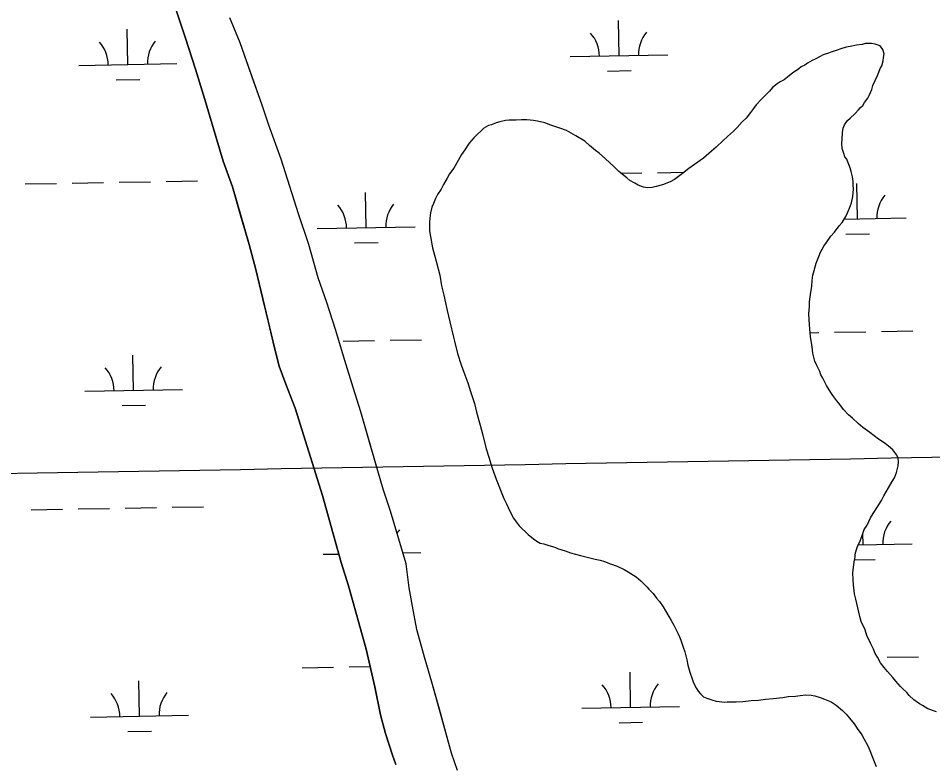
# Model space of a CAD drawing. Extents: x 3914892 to 3953151, y 242587 to 268572.
# Drawn here: x 3919546 to 3920480, y 259854 to 260615 of the extents above; entities that cross this region are included whole.
import ezdxf

# ---------------------------------------------------------------- set-up
doc = ezdxf.new("R2010")
doc.units = 0
for name, color, linetype in [('V-GRID-MAJR', 7, 'Continuous'), ('V-TOPO-SHOR', 7, 'Continuous'), ('V-WETL-SWMP', 7, 'Continuous')]:
    doc.layers.add(name, color=color, linetype=linetype)

msp = doc.modelspace()

# ---------------------------------------------------------------- linework, layer by layer
at = {"layer": 'V-GRID-MAJR'}
msp.add_spline([(3918942.3880000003, 260140.297), (3924259.416, 260233.496), (3929576.431, 260327.467), (3934893.433, 260422.212), (3940210.42, 260517.73), (3945527.394, 260614.022), (3950844.353, 260711.087), (3950844.3540000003, 260711.087)], degree=3, dxfattribs=at)
at = {"layer": 'V-TOPO-SHOR'}
for points in [[(3919807.77, 260279.00400000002), (3919801.575, 260304.977), (3919795.785, 260328.89500000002), (3919788.7770000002, 260358.98200000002), (3919782.029, 260384.386), (3919773.538, 260413.326), (3919764.846, 260443.20200000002), (3919755.274, 260469.314), (3919736.531, 260532.421), (3919727.073, 260563.412), (3919716.853, 260595.139), (3919706.06, 260627.61000000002), (3919695.1550000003, 260655.203), (3919683.934, 260678.479), (3919668.643, 260710.882), (3919655.309, 260737.688), (3919640.4420000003, 260766.723), (3919625.132, 260800.439), (3919591.551, 260865.015), (3919580.006, 260884.911), (3919571.9020000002, 260900.355), (3919560.933, 260919.51), (3919552.7, 260931.013), (3919543.736, 260941.196)], [(3919994.716, 259847.228), (3919988.639, 259865.142), (3919982.893, 259886.05800000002), (3919976.349, 259910.153), (3919969.419, 259935.18), (3919960.944, 259962.995), (3919953.404, 259991.2), (3919948.736, 260015.133), (3919945.4590000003, 260034.024), (3919942.287, 260058.356), (3919926.4930000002, 260112.131), (3919919.038, 260134.524), (3919913.322, 260153.38), (3919905.017, 260182.51), (3919896.1210000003, 260213.509), (3919888.255, 260238.333), (3919879.7860000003, 260265.774), (3919870.128, 260297.698), (3919861.471, 260325.324), (3919852.474, 260350.508), (3919842.787, 260384.30800000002), (3919832.383, 260415.845), (3919814.684, 260471.653), (3919801.985, 260506.34600000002), (3919795.308, 260526.687), (3919784.745, 260556.348), (3919772.622, 260590.111), (3919762.307, 260615.65)], [(3919931.99, 259853.655), (3919928.473, 259863.166), (3919921.401, 259885.00100000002), (3919916.054, 259904.238), (3919910.381, 259932.847), (3919901.565, 259971.345), (3919883.5500000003, 260035.775), (3919876.073, 260059.669), (3919867.953, 260088.99000000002), (3919856.875, 260128.019), (3919828.932, 260217.244), (3919819.573, 260241.673), (3919812.735, 260260.32200000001), (3919807.77, 260279.00400000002)]]:
    msp.add_lwpolyline(points, dxfattribs=at)
at = {"layer": 'V-WETL-SWMP'}
for p, q in [((3919706.061, 260627.60999999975), (3919716.853, 260595.13999999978)), ((3919657.985533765, 260568.10274322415), (3919657.3415417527, 260604.09698268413)), ((3920159.813220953, 260577.08120830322), (3920159.169228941, 260613.0754477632)), ((3919716.853, 260595.13999999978), (3919727.072, 260563.41199999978)), ((3920109.8212217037, 260576.1867749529), (3920209.805220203, 260577.97564165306)), ((3919607.9935345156, 260567.20830987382), (3919707.977533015, 260568.997176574)), ((3919727.072, 260563.41199999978), (3919736.5300000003, 260532.422)), ((3920148.0911811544, 260561.43801349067), (3920172.0873407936, 260561.8673414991)), ((3919646.2634939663, 260552.4595484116), (3919670.2596536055, 260552.88887642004)), ((3919736.5300000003, 260532.422), (3919755.274, 260469.31499999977)), ((3919755.274, 260469.31499999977), (3919764.847, 260443.20299999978)), ((3920162.00319987, 260457.03017413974), (3920183.1137458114, 260457.407874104)), ((3920199.1111855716, 260457.6940927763), (3920226.289508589, 260458.1803545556)), ((3919553.3065405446, 260446.1396596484), (3919585.301420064, 260446.7120969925)), ((3919601.2988598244, 260446.99831566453), (3919633.2937393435, 260447.57075300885)), ((3919649.291179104, 260447.85697168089), (3919681.2860586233, 260448.42940902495)), ((3919697.2834983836, 260448.71562769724), (3919729.278377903, 260449.2880650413)), ((3920403.302358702, 260410.59726447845), (3920402.65836669, 260446.5915039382)), ((3919764.847, 260443.20299999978), (3919782.028, 260384.38599999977)), ((3919901.474671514, 260401.61879939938), (3919900.8306795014, 260437.61303885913)), ((3920389.8952129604, 260410.3573901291), (3920453.294357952, 260411.49169782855)), ((3919851.4826722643, 260400.72436604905), (3919951.466670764, 260402.51323274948)), ((3920391.5803189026, 260394.95406966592), (3920415.5764785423, 260395.38339767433)), ((3919782.028, 260384.38599999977), (3919788.778, 260358.98299999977)), ((3919889.7526317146, 260385.97560458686), (3919913.7487913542, 260386.40493259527)), ((3919788.778, 260358.98299999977), (3919795.785, 260328.89499999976)), ((3919795.785, 260328.89499999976), (3919807.771, 260279.003)), ((3920427.955668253, 260295.5878760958), (3920459.9505477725, 260296.1603134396)), ((3919878.1356617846, 260285.7507550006), (3919910.1305413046, 260286.32319234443)), ((3919926.127981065, 260286.60941101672), (3919958.1228605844, 260287.18184836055)), ((3920355.1113307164, 260294.28457945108), (3920363.9659092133, 260294.44300140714)), ((3920379.963348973, 260294.72922007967), (3920411.9582284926, 260295.3016574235)), ((3919807.771, 260279.003), (3919812.734, 260260.323)), ((3919663.936646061, 260235.48097621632), (3919663.292654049, 260271.4752156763)), ((3919812.734, 260260.323), (3919819.572, 260241.67199999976)), ((3919819.572, 260241.67199999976), (3919828.933, 260217.244)), ((3919613.9446468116, 260234.586542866), (3919713.9286453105, 260236.37540956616)), ((3919652.214606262, 260219.8377814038), (3919676.2107659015, 260220.2671094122)), ((3919828.933, 260217.244), (3919856.876, 260128.02000000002)), ((3919856.876, 260128.02000000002), (3919867.952, 260088.99000000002)), ((3919559.25765284, 260113.5178926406), (3919591.25253236, 260114.09032998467)), ((3919607.2499721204, 260114.3765486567), (3919639.24485164, 260114.94898600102)), ((3919655.2422914, 260115.23520467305), (3919687.2371709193, 260115.80764201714)), ((3919703.2346106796, 260116.0938606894), (3919735.229490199, 260116.6662980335)), ((3919867.952, 260088.99000000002), (3919876.073, 260059.669)), ((3920409.253470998, 260077.97549747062), (3920409.04831855, 260089.4419538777)), ((3920404.35301784, 260077.8878208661), (3920459.2454702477, 260078.8699308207)), ((3919857.4337845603, 260068.10259904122), (3919873.656765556, 260068.39285299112)), ((3919938.9960090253, 260069.56187202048), (3919957.4177830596, 260069.89146574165)), ((3920400.4459992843, 260062.38444874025), (3920421.5275908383, 260062.7616306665)), ((3919876.073, 260059.669), (3919883.5500000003, 260035.776)), ((3919883.5500000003, 260035.776), (3919901.5640000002, 259971.34599999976)), ((3919901.5640000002, 259971.34599999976), (3919910.382, 259932.84600000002)), ((3920433.906780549, 259962.96610908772), (3920465.9016600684, 259963.53854643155)), ((3919836.0944548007, 259952.27033197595), (3919868.089334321, 259952.84276932)), ((3919884.0867740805, 259953.12898799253), (3919905.648050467, 259953.51475221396)), ((3919963.5166916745, 259954.550110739), (3919964.0739728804, 259954.56008135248)), ((3920171.7154455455, 259911.83767428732), (3920171.071453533, 259947.83191374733)), ((3919669.887758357, 259902.85920920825), (3919669.243766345, 259938.85344866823)), ((3919910.382, 259932.84600000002), (3919916.054, 259904.23899999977)), ((3920121.7234462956, 259910.943240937), (3920221.707444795, 259912.73210763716)), ((3919619.8957591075, 259901.96477585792), (3919719.8797576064, 259903.7536425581)), ((3919916.054, 259904.23899999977), (3919921.401, 259885.00199999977)), ((3920159.9934057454, 259896.1944794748), (3920183.9895653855, 259896.6238074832)), ((3919658.1657185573, 259887.21601439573), (3919682.1618781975, 259887.64534240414)), ((3919921.401, 259885.00199999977), (3919928.473, 259863.16599999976)), ((3919928.473, 259863.16599999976), (3919931.989, 259853.65399999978))]:
    msp.add_line(p, q, dxfattribs=at)
for points in [[(3919994.716, 259847.228), (3919988.639, 259865.141), (3919969.418, 259935.179), (3919960.944, 259962.995), (3919953.403, 259991.2), (3919948.737, 260015.134), (3919945.4590000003, 260034.025), (3919942.287, 260058.35700000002), (3919926.4930000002, 260112.131), (3919919.038, 260134.524), (3919913.322, 260153.37900000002), (3919896.1210000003, 260213.508), (3919888.255, 260238.333), (3919879.787, 260265.774), (3919870.128, 260297.699), (3919861.47, 260325.324), (3919852.473, 260350.508), (3919842.787, 260384.307), (3919832.383, 260415.845), (3919814.684, 260471.653), (3919801.984, 260506.34600000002), (3919795.309, 260526.687), (3919772.622, 260590.111), (3919762.307, 260615.65)], [(3920391.887, 260585.805), (3920386.285, 260584.223), (3920382.557, 260582.668), (3920377.33, 260581.09), (3920373.977, 260579.541), (3920368.375, 260577.958), (3920364.653, 260576.028), (3920360.186, 260573.712), (3920357.2090000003, 260572.168), (3920352.373, 260569.47100000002), (3920349.776, 260567.55800000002), (3920346.054, 260565.628), (3920343.457, 260563.714), (3920340.115, 260561.415), (3920337.518, 260559.50100000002), (3920331.954, 260555.294), (3920328.6180000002, 260552.619), (3920324.5270000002, 260550.309), (3920321.555, 260548.39), (3920316.735, 260544.568), (3920313.416, 260540.769), (3920308.244, 260535.442), (3920304.913, 260532.393), (3920300.116, 260527.071), (3920297.171, 260523.278), (3920294.233, 260519.109), (3920289.816, 260513.418), (3920285.7460000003, 260509.608), (3920280.58, 260503.90600000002), (3920276.8850000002, 260500.101), (3920270.588, 260494.758), (3920266.149, 260490.567), (3920259.125, 260483.712), (3920254.311, 260479.516), (3920246.1610000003, 260472.64500000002), (3920236.881, 260466.133), (3920231.3170000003, 260461.92500000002), (3920224.639, 260456.951), (3920220.559, 260453.891), (3920216.4790000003, 260450.83000000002), (3920212.012, 260448.514), (3920204.182, 260445.39800000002), (3920197.835, 260443.43), (3920193.722, 260442.619), (3920188.853, 260442.172), (3920184.717, 260442.861), (3920179.434, 260445.034), (3920176.032, 260446.859), (3920170.738, 260449.78100000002), (3920167.7, 260452.362), (3920163.145, 260456.045), (3920159.7260000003, 260458.995), (3920154.4, 260464.16700000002), (3920146.034, 260471.92), (3920139.577, 260477.451), (3920135.7830000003, 260480.39500000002), (3920129.7060000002, 260485.556), (3920124.7660000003, 260489.984), (3920115.684, 260495.476), (3920106.2320000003, 260500.58800000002), (3920099.444, 260503.113), (3920090.02, 260506.34900000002), (3920083.988, 260508.511), (3920076.461, 260510.275), (3920072.325, 260510.964), (3920065.565, 260511.61500000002), (3920060.315, 260511.538), (3920054.691, 260511.45500000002), (3920047.566, 260511.35), (3920043.822, 260510.92), (3920038.214, 260509.712), (3920034.481, 260508.532), (3920029.634, 260506.585), (3920026.646, 260505.791), (3920021.81, 260503.094), (3920018.849, 260500.42500000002), (3920015.149, 260496.996), (3920011.451, 260493.416), (3920009.2430000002, 260490.533), (3920006.659, 260487.719), (3920002.256, 260481.12900000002), (3919998.951, 260476.354), (3919995.666, 260470.23), (3919990.9080000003, 260462.209), (3919986.49, 260456.593), (3919984.307, 260452.06100000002), (3919980.651, 260445.631), (3919978.097, 260440.793), (3919974.426, 260435.413), (3919972.386, 260431.333), (3919970.2860000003, 260426.201), (3919968.614, 260422.576), (3919967.348, 260416.85700000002), (3919966.529, 260411.369), (3919966.376, 260406.491), (3919966.274, 260398.163), (3919967.3340000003, 260392.403), (3919968.72, 260384.848), (3919969.376, 260381.032), (3919971.214, 260373.408), (3919973.028, 260367.359)], [(3920430.514, 260127.693), (3920435.267, 260136.014), (3920438.923, 260142.44400000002), (3920441.1180000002, 260146.226), (3920443.29, 260151.509), (3920445.066, 260158.286), (3920445.3740000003, 260162.791), (3920444.95, 260166.16), (3920443.781, 260169.143), (3920439.573, 260174.707), (3920435.018, 260178.391), (3920431.599, 260181.34100000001), (3920424.784, 260185.741), (3920420.609, 260189.055), (3920416.06, 260192.363), (3920408.858, 260197.508), (3920404.298, 260201.566), (3920398.216, 260207.102), (3920394.417, 260210.421), (3920389.0840000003, 260215.969), (3920385.257, 260221.163), (3920382.202, 260224.86800000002), (3920378.375, 260230.063), (3920376.076, 260233.404), (3920371.846, 260240.468), (3920367.986, 260247.912), (3920366.062, 260251.259), (3920364.887, 260254.617), (3920361.793, 260260.94700000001), (3920359.852, 260265.419), (3920357.861, 260273.266), (3920357.012, 260280.00400000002), (3920355.358, 260290.481), (3920354.872, 260297.975), (3920353.9790000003, 260307.71300000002), (3920353.89, 260313.712), (3920354.5300000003, 260321.223), (3920354.463, 260325.722), (3920355.478, 260333.238), (3920356.8510000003, 260341.884), (3920357.143, 260347.514), (3920357.81, 260353.15), (3920359.2430000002, 260357.672), (3920361.383, 260365.204), (3920363.9080000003, 260371.992), (3920365.717, 260376.519), (3920369.003, 260382.568), (3920371.947, 260386.362), (3920376.353, 260392.803), (3920380.042, 260396.983), (3920384.823, 260403.429), (3920387.773, 260406.848), (3920391.434, 260412.902), (3920393.253, 260416.68), (3920395.431, 260421.587), (3920397.2290000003, 260426.86500000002), (3920398.6350000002, 260433.261), (3920399.274, 260440.771), (3920399.208, 260445.271), (3920399.1580000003, 260448.646), (3920398.3370000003, 260453.509), (3920397.134, 260458.742), (3920395.954, 260462.475), (3920394.002, 260467.69700000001), (3920392.447, 260471.42500000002), (3920390.5330000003, 260474.022), (3920389.359, 260477.38), (3920387.787, 260482.23200000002), (3920387.329, 260487.851), (3920387.649, 260491.606), (3920388.294, 260498.742), (3920388.978, 260503.252), (3920390.0530000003, 260506.644), (3920393.367, 260510.818), (3920395.953, 260513.481), (3920400.767, 260517.678), (3920404.4560000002, 260521.858), (3920406.6720000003, 260524.141), (3920408.889, 260526.424), (3920410.72, 260529.451), (3920414.0330000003, 260533.625), (3920415.489, 260536.647), (3920418.026, 260542.685), (3920419.09, 260546.826), (3920421.643, 260551.739), (3920423.815, 260557.022), (3920425.265, 260560.419), (3920426.71, 260564.191), (3920428.171, 260566.837), (3920429.599, 260571.734), (3920429.924, 260575.114), (3920430.619, 260578.875), (3920429.4280000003, 260583.358), (3920426.748, 260587.06900000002), (3920421.471, 260588.867), (3920417.71, 260589.56100000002), (3920411.711, 260589.473), (3920408.347, 260588.673), (3920402.359, 260587.835), (3920396.001, 260586.616), (3920391.887, 260585.805)], [(3919973.028, 260367.359), (3919975.168, 260359.59), (3919976.613, 260353.16), (3919978.4990000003, 260342.237), (3919980.8140000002, 260332.745), (3919984.272, 260316.969), (3919986.994, 260305.307), (3919990.896, 260289.913), (3919991.86, 260285.576), (3919994.894, 260273.095), (3919998.664, 260261.59900000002), (3920001.2490000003, 260254.136), (3920005.3880000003, 260243.02000000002), (3920007.9930000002, 260234.283), (3920012.146, 260222.192), (3920014.377, 260213.299), (3920017.948, 260200.075), (3920020.8000000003, 260189.766), (3920024.005, 260175.861), (3920026.757, 260167.276), (3920030.2970000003, 260156.07700000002), (3920034.2120000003, 260144.883), (3920042.005, 260125.12), (3920044.7120000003, 260119.534), (3920048.197, 260112.085), (3920052.052, 260105.016), (3920054.7320000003, 260101.305), (3920057.792, 260097.22400000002), (3920060.461, 260094.263), (3920064.6410000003, 260090.574), (3920066.924, 260088.358), (3920072.615, 260083.941), (3920076.028, 260081.366), (3920079.43, 260079.541), (3920083.191, 260078.84600000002), (3920088.093, 260077.043), (3920094.12, 260075.257), (3920097.137, 260074.176), (3920104.6750000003, 260071.662), (3920110.332, 260069.495), (3920120.495, 260067.019), (3920127.272, 260065.244), (3920135.554, 260063.116), (3920140.4450000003, 260062.062), (3920144.967, 260060.62900000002), (3920151, 260058.467), (3920157.788, 260055.942), (3920164.9620000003, 260052.672), (3920169.125, 260050.108), (3920177.452, 260044.98), (3920182.012, 260040.922), (3920184.6750000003, 260038.336), (3920188.1, 260035.011), (3920190.3880000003, 260032.419), (3920194.579, 260027.981), (3920198.026, 260023.15600000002), (3920201.075, 260019.825), (3920204.9020000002, 260014.631), (3920207.213, 260010.54), (3920210.676, 260004.59), (3920212.986, 260000.498), (3920215.683, 259995.662), (3920217.6070000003, 259992.315), (3920219.929, 259987.47400000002), (3920221.484, 259983.746), (3920223.0330000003, 259980.394), (3920225.3880000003, 259973.303), (3920226.96, 259968.45), (3920228.9560000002, 259960.229), (3920230.1580000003, 259954.996), (3920232.1380000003, 259947.899), (3920234.4930000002, 259940.80800000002), (3920236.054, 259936.70500000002), (3920239.136, 259931.125), (3920240.6750000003, 259928.522), (3920242.969, 259925.556), (3920246.0130000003, 259922.6), (3920249.409, 259921.15), (3920254.686, 259919.353), (3920259.203, 259918.294), (3920262.208, 259917.96300000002), (3920267.468, 259917.291), (3920270.468, 259917.335), (3920275.718, 259917.412), (3920279.467, 259917.467), (3920286.211, 259917.942), (3920294.824, 259918.81900000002), (3920302.318, 259919.304), (3920309.431, 259920.159), (3920317.295, 259921.025), (3920327.0330000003, 259921.918), (3920332.646, 259922.75100000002), (3920340.14, 259923.237), (3920345.003, 259924.05800000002), (3920350.622, 259924.516), (3920356.252, 259924.22400000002), (3920360.0130000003, 259923.529), (3920365.29, 259921.73200000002), (3920369.812, 259920.298), (3920376.605, 259917.39800000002), (3920381.5300000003, 259914.095)], [(3920484.019, 259907.204), (3920475.345, 259910.45200000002), (3920470.045, 259913.749), (3920466.643, 259915.574), (3920460.958, 259919.616), (3920456.392, 259924.049), (3920453.723, 259927.01), (3920449.918, 259930.70500000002), (3920447.255, 259933.291), (3920442.6780000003, 259938.47400000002), (3920439.623, 259942.179), (3920434.2800000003, 259948.476), (3920430.844, 259952.551), (3920427.023, 259957.371), (3920423.94, 259962.951), (3920421.6350000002, 259966.66700000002), (3920419.694, 259971.139), (3920416.986, 259976.725), (3920413.11, 259985.294), (3920411.1520000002, 259990.891), (3920407.275, 259999.46), (3920405.698, 260004.687), (3920403.696, 260013.284), (3920401.6890000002, 260022.255), (3920400.481, 260027.863), (3920399.224, 260036.84600000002), (3920399.146, 260042.095), (3920398.6610000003, 260049.589), (3920399.339, 260054.475), (3920400.001, 260060.48500000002), (3920401.059, 260065.00100000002), (3920401.0100000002, 260068.37600000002), (3920402.443, 260072.89800000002), (3920403.524, 260075.91400000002), (3920406.06, 260081.95200000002), (3920407.8740000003, 260086.104), (3920410.394, 260093.267), (3920413.327, 260097.81100000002), (3920416.592, 260105.36000000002), (3920419.525, 260109.904), (3920423.9250000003, 260116.72), (3920427.9560000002, 260123.155), (3920430.514, 260127.693)], [(3920381.5300000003, 259914.095), (3920387.987, 259908.565), (3920391.792, 259904.87), (3920395.227, 259900.795), (3920400.19, 259894.86800000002), (3920403.256, 259890.412), (3920407.855, 259883.729), (3920410.171, 259879.263), (3920414.02, 259872.56900000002), (3920415.967, 259867.722), (3920419.082, 259859.892), (3920422.5840000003, 259851.317)]]:
    msp.add_lwpolyline(points, dxfattribs=at)
for centre, radius, start, end in [((3920104.5706309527, 260576.56771302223), 35.24628790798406, 0.25317973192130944, 41.79683806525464), ((3920215.038823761, 260578.5441579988), 35.24628790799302, 140.25317672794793, 181.79683506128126), ((3919602.7429437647, 260567.58924794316), 35.24628790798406, 0.25317973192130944, 41.79683806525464), ((3919713.211136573, 260569.56569291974), 35.24628790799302, 140.25317672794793, 181.79683506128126), ((3920458.52796151, 260412.06021417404), 35.24628790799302, 140.25317672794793, 181.79683506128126), ((3919846.2320815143, 260401.1053041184), 35.24628790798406, 0.25317973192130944, 41.79683806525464), ((3919956.7002743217, 260403.08174909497), 35.24628790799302, 140.25317672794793, 181.79683506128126), ((3919608.694056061, 260234.96748093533), 35.24628790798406, 0.25317973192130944, 41.79683806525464), ((3919719.1622488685, 260236.9439259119), 35.24628790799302, 140.25317672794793, 181.79683506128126), ((3920464.4790738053, 260079.4384471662), 35.24628790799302, 140.25317672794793, 181.79683506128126), ((3919962.651386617, 260070.45998208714), 35.24628790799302, 140.25317672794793, 146.99456801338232), ((3920116.472855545, 259911.32417900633), 35.24628790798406, 0.25317973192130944, 41.79683806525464), ((3920226.9410483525, 259913.3006239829), 35.24628790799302, 140.25317672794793, 181.79683506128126), ((3919614.645168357, 259902.34571392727), 35.24628790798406, 0.25317973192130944, 41.79683806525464), ((3919725.113361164, 259904.32215890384), 35.24628790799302, 140.25317672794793, 181.79683506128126)]:
    msp.add_arc(centre, radius, start, end, dxfattribs=at)

doc.saveas('drawing.dxf')
